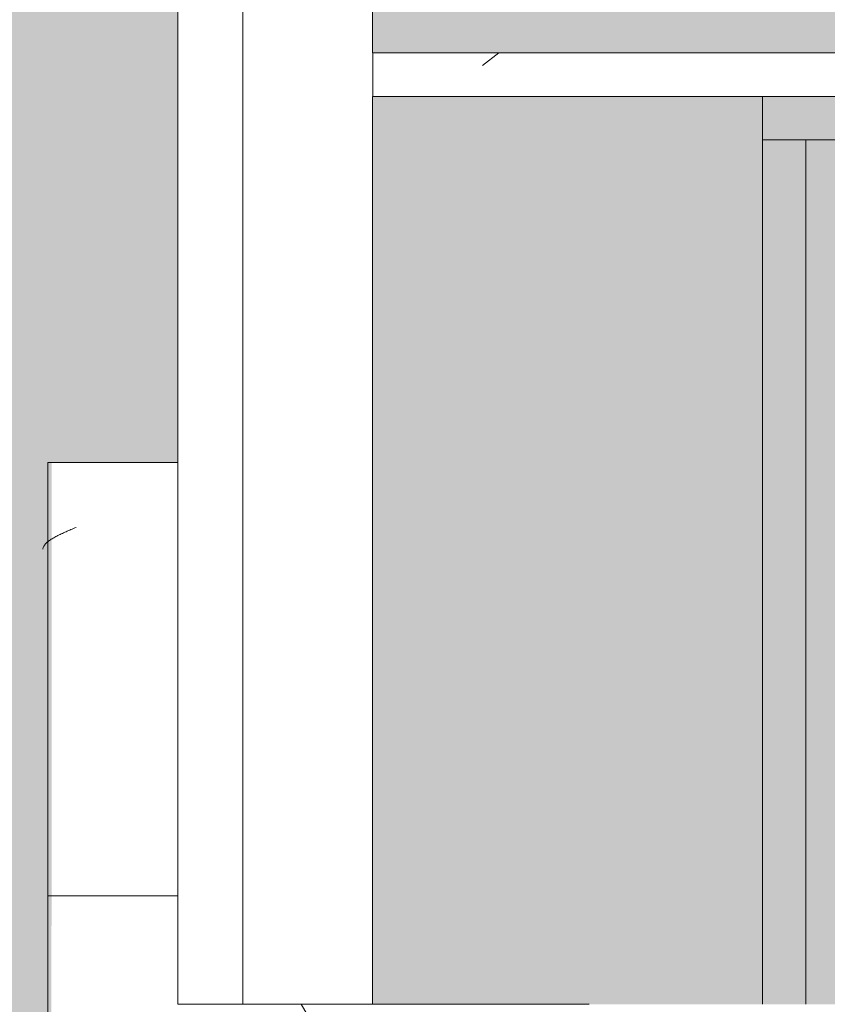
# Model space of a CAD drawing. Header units: millimetres. Extents: x 5980700 to 6194397, y -12939 to 2351883.
# Tile 255 of 587: x 6075602 to 6075788, y -2178 to -1951. Entities that reach past the tile are written whole.
import ezdxf

# ---------------------------------------------------------------- set-up
doc = ezdxf.new("R2010")
doc.units = ezdxf.units.MM
for name, color, linetype, lineweight in [('A-FLOR-PATT', 8, 'Continuous', 18), ('A-GLAZ', 151, 'Continuous', 9), ('A-GLAZ-SILL', 1, 'Continuous', 9), ('A-WALL', 113, 'Continuous', 18), ('A-WALL-PATT', 111, 'Continuous', 25), ('S-COLS', 52, 'Continuous', 9)]:
    doc.layers.add(name, color=color, linetype=linetype, lineweight=lineweight)

# ---------------------------------------------------------------- blocks, each defined once
blk = doc.blocks.new('FP_109-PLANTA DE CAIMENTO DE PISOS - 1 PAV_')
at = {"layer": 'A-GLAZ-SILL', "color": 90, "lineweight": 5}
blk.add_line((1374.999999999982, 107.4999999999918), (1274.999999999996, 107.4999999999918), dxfattribs=at)
at = {"layer": 'A-GLAZ-SILL', "lineweight": 5}
for p, q in [((1355.174598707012, 108.6416587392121), (1355.049924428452, 108.658541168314)), ((1355.29927298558, 108.613548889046), (1355.174598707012, 108.6416587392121)), ((1355.423947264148, 108.5742528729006), (1355.29927298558, 108.613548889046)), ((1355.548621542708, 108.5238283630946), (1355.423947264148, 108.5742528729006)), ((1355.673295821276, 108.4623493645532), (1355.548621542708, 108.5238283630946)), ((1355.797970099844, 108.3899061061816), (1355.673295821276, 108.4623493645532)), ((1355.922644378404, 108.3066049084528), (1355.797970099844, 108.3899061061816)), ((1356.047318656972, 108.2125680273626), (1355.922644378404, 108.3066049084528)), ((1356.171992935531, 108.107933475), (1356.047318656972, 108.2125680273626)), ((1356.296667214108, 107.9928548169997), (1356.171992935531, 108.107933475)), ((1356.421341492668, 107.8675009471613), (1356.296667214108, 107.9928548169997)), ((1356.546015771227, 107.732055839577), (1356.421341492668, 107.8675009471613)), ((1356.670690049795, 107.5867182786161), (1356.546015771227, 107.732055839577)), ((1356.795364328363, 107.4317015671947), (1356.670690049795, 107.5867182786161)), ((1356.920038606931, 107.2672332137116), (1356.795364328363, 107.4317015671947)), ((1357.044712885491, 107.0935545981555), (1356.920038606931, 107.2672332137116)), ((1357.169387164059, 106.9109206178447), (1357.044712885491, 107.0935545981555)), ((1357.294061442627, 106.7195993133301), (1357.169387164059, 106.9109206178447)), ((1357.418735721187, 106.5198714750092), (1357.294061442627, 106.7195993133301)), ((1357.543409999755, 106.3120302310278), (1357.418735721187, 106.5198714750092)), ((1357.668084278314, 106.0963806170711), (1357.543409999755, 106.3120302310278)), ((1357.792758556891, 105.873239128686), (1357.668084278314, 106.0963806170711)), ((1357.917432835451, 105.6429332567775), (1357.792758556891, 105.873239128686)), ((1358.04210711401, 105.4058010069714), (1357.917432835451, 105.6429332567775)), ((1358.166781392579, 105.1621904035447), (1358.04210711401, 105.4058010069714)), ((1358.291455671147, 104.9124589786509), (1358.166781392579, 105.1621904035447)), ((1358.416129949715, 104.656973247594), (1358.291455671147, 104.9124589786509)), ((1358.540804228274, 104.3961081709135), (1358.416129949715, 104.656973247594)), ((1358.665478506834, 104.130246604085), (1358.540804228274, 104.3961081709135)), ((1358.790152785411, 103.8597787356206), (1358.665478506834, 104.130246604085)), ((1358.91482706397, 103.5851015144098), (1358.790152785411, 103.8597787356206)), ((1359.039501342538, 103.3066180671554), (1358.91482706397, 103.5851015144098)), ((1359.164175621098, 103.0247371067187), (1359.039501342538, 103.3066180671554)), ((1359.288849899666, 102.7398723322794), (1359.164175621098, 103.0247371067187)), ((1359.413524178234, 102.4524418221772), (1359.288849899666, 102.7398723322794)), ((1359.538198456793, 102.1628674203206), (1359.413524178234, 102.4524418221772)), ((1359.662872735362, 101.8715741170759), (1359.538198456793, 102.1628674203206)), ((1359.78754701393, 101.5789894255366), (1359.662872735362, 101.8715741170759)), ((1359.912221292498, 101.2855427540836), (1359.78754701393, 101.5789894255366)), ((1360.036895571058, 100.9916647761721), (1359.912221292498, 101.2855427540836))]:
    blk.add_line(p, q, dxfattribs=at)
blk = doc.blocks.new('CC_PEITORIL - PEITORIL-3910250-PLANTA DE CAIMENTO DE PISOS - 1 PAV_')
at = {"layer": 'A-GLAZ-SILL', "lineweight": 5}
h = blk.add_hatch(dxfattribs=at)
h.set_pattern_fill('FP_51', color=256, style=0, pattern_type=2)
h.set_pattern_definition([(270, (3428.341, -16549.116), (101.6, -406.4), [33.528, -271.272, 33.528, -1896.872]), (270, (3428.341, -16549.116), (101.6, -406.4), [-338.328, -271.272, 33.528, -576.072, -1016]), (270, (3428.341, -16549.116), (101.6, -406.4), [-1219.2, 33.528, -271.272, 33.528, -677.672]), (270, (3428.341, -16549.116), (101.6, -406.4), [-1557.528, -169.672, 33.528, -474.472]), (29.99999999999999, (3479.141, -16701.516), (301.1527240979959, 291.1881810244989), [33.528, -271.272, 33.528, -271.272, -1625.6]), (29.99999999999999, (3479.141, -16701.516), (301.1527240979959, 291.1881810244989), [-609.6, 33.528, -576.072, 33.528, -271.272, -711.2]), (29.99999999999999, (3479.141, -16701.516), (301.1527240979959, 291.1881810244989), [-1524, 33.528, -169.672, 33.528, -474.472]), (150, (3682.341, -16752.316), (-402.7527240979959, 115.211818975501), [33.528, -271.272, 33.528, -1896.872]), (150, (3682.341, -16752.316), (-402.7527240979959, 115.211818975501), [-338.328, -271.272, 33.528, -576.072, -1016]), (150, (3682.341, -16752.316), (-402.7527240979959, 115.211818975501), [-1219.2, 33.528, -271.272, 33.528, -677.672]), (150, (3682.341, -16752.316), (-402.7527240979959, 115.211818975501), [-1557.528, -169.672, 33.528, -474.472])])
h.paths.add_polyline_path([(-1374.999999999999, 100.9916647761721), (-1374.999999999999, 77.50636918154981), (-1274.999999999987, 78.14655958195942), (-1274.999999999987, 100.9916647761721), (-1349.999999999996, 100.9916647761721)])
h.paths.add_polyline_path([(1274.999999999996, 77.50636918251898), (1374.999999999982, 77.50636918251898), (1374.999999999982, 100.9916647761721), (1274.999999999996, 100.1295853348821)])
h = blk.add_hatch(dxfattribs=at)
h.set_pattern_fill('FP_52', color=256, style=0, pattern_type=2)
h.set_pattern_definition([(126.87, (5015.840999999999, -17184.116), (3175.008507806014, -4762.494328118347), [793.75, -7143.75]), (116.565, (4539.590999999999, -18136.616), (-1587.499067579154, 1587.501456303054), [1774.879, -1774.879]), (108.435, (3745.841, -18136.616), (-1587.502903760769, 3174.997452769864), [1004.024, -4016.092])])
h.paths.add_polyline_path([(-1374.999999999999, 100.9916647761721), (-1374.999999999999, 77.50636918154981), (-1274.999999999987, 78.14655958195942), (-1274.999999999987, 100.9916647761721), (-1349.999999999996, 100.9916647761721)])
h.paths.add_polyline_path([(1274.999999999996, 77.50636918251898), (1374.999999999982, 77.50636918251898), (1374.999999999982, 100.9916647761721), (1274.999999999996, 100.1295853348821)])
at = {"layer": 'A-GLAZ-SILL', "color": 90, "lineweight": 5}
for p, q in [((1374.999999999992, 107.4999999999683), (1374.999999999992, 100.991664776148)), ((1374.999999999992, 77.50636918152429), (1374.999999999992, 100.9916647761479))]:
    blk.add_line(p, q, dxfattribs=at)
at = {"layer": 'A-GLAZ', "color": 90, "lineweight": 5}
blk.add_blockref('FP_109-PLANTA DE CAIMENTO DE PISOS - 1 PAV_', (0, 0), dxfattribs=at)
blk = doc.blocks.new('FP_214-PLANTA DE CAIMENTO DE PISOS - 1 PAV_')
at = {"layer": 'A-GLAZ-SILL', "color": 90, "lineweight": 5}
blk.add_line((1274.99999999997, 107.4999999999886), (-1275.000000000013, 107.4999999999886), dxfattribs=at)
blk = doc.blocks.new('CC_PEITORIL - PEITORIL-V213-PLANTA DE CAIMENTO DE PISOS - 1 PAV_')
at = {"layer": 'A-GLAZ-SILL', "lineweight": 5}
h = blk.add_hatch(dxfattribs=at)
h.set_pattern_fill('FP_222', color=256, style=0, pattern_type=2)
h.set_pattern_definition([(270, (3428.341, -16549.122), (101.6, -406.4), [33.528, -271.272, 33.528, -1896.872]), (270, (3428.341, -16549.122), (101.6, -406.4), [-338.328, -271.272, 33.528, -576.072, -1016]), (270, (3428.341, -16549.122), (101.6, -406.4), [-1219.2, 33.528, -271.272, 33.528, -677.672]), (270, (3428.341, -16549.122), (101.6, -406.4), [-1557.528, -169.672, 33.528, -474.472]), (29.99999999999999, (3479.141, -16701.522), (301.1527240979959, 291.1881810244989), [33.528, -271.272, 33.528, -271.272, -1625.6]), (29.99999999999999, (3479.141, -16701.522), (301.1527240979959, 291.1881810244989), [-609.6, 33.528, -576.072, 33.528, -271.272, -711.2]), (29.99999999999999, (3479.141, -16701.522), (301.1527240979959, 291.1881810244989), [-1524, 33.528, -169.672, 33.528, -474.472]), (150, (3682.341, -16752.322), (-402.7527240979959, 115.211818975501), [33.528, -271.272, 33.528, -1896.872]), (150, (3682.341, -16752.322), (-402.7527240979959, 115.211818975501), [-338.328, -271.272, 33.528, -576.072, -1016]), (150, (3682.341, -16752.322), (-402.7527240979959, 115.211818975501), [-1219.2, 33.528, -271.272, 33.528, -677.672]), (150, (3682.341, -16752.322), (-402.7527240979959, 115.211818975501), [-1557.528, -169.672, 33.528, -474.472])])
h.paths.add_polyline_path([(-1275.000000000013, 77.50000000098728), (-1250.00000000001, 77.49363081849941), (-1250.00000000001, -17.49999999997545), (1249.999999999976, -17.4999999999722), (1249.999999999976, 77.50000000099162), (1274.99999999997, 77.50000000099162), (1274.99999999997, 100.9916647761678), (-1275.000000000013, 100.9852955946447), (-1275.000000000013, 78.14019040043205)])
h = blk.add_hatch(dxfattribs=at)
h.set_pattern_fill('FP_223', color=256, style=0, pattern_type=2)
h.set_pattern_definition([(126.87, (5015.840999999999, -17184.122), (3175.008507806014, -4762.494328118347), [793.75, -7143.75]), (116.565, (4539.590999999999, -18136.622), (-1587.499067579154, 1587.501456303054), [1774.879, -1774.879]), (108.435, (3745.841, -18136.622), (-1587.502903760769, 3174.997452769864), [1004.024, -4016.092])])
h.paths.add_polyline_path([(-1275.000000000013, 77.50000000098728), (-1250.00000000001, 77.49363081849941), (-1250.00000000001, -17.49999999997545), (1249.999999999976, -17.4999999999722), (1249.999999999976, 77.50000000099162), (1274.99999999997, 77.50000000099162), (1274.99999999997, 100.9916647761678), (-1275.000000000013, 100.9852955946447), (-1275.000000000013, 78.14019040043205)])
at = {"layer": 'A-GLAZ-SILL', "color": 90, "lineweight": 5}
for p, q in [((1274.999999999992, 107.4999999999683), (1274.999999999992, 100.991664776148)), ((1274.999999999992, 77.50000000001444), (1274.999999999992, 100.9916647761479))]:
    blk.add_line(p, q, dxfattribs=at)
at = {"layer": 'A-GLAZ', "color": 90, "lineweight": 5}
blk.add_blockref('FP_214-PLANTA DE CAIMENTO DE PISOS - 1 PAV_', (0, 0), dxfattribs=at)
blk = doc.blocks.new('_ARQPWR_Pilar perfil I - _TP01-4283042-PLANTA DE CAIMENTO DE PISOS - 1 PAV_')
at = {"layer": 'S-COLS', "lineweight": 5}
blk.add_hatch(color=256, dxfattribs=at).paths.add_polyline_path([(107.5018174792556, -122.999999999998), (127.9999999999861, -122.999999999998), (127.9999999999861, -112.2999999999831), (16.05000000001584, -112.2999999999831), (8.483957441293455, -109.1660425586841), (5.34999999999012, -101.5999999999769), (5.34999999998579, 101.6000000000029), (8.483957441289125, 109.1660425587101), (16.04999999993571, 112.3000000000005), (127.9999999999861, 112.3000000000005), (127.9999999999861, 123.0000000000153), (-128.0000000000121, 122.1136975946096), (-128.0000000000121, 112.3000000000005), (-16.05000000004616, 112.3000000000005), (-8.483957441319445, 109.1660425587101), (-5.350000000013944, 101.6000000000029), (-5.898568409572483, -102.9243612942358), (-9.99818252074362, -109.7932551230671), (-16.05000000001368, -112.2999999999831), (-128.0000000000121, -112.3567314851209), (-127.9963650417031, -122.999999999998), (106.4302653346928, -122.999999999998)])
at = {"layer": 'S-COLS', "color": 90, "lineweight": 5}
for p, q in [((-128.0000000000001, -112.3), (-128.0000000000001, -123)), ((-128.0000000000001, -123), (127.9999999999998, -123))]:
    blk.add_line(p, q, dxfattribs=at)
blk = doc.blocks.new('FX-PNC-PILAR-TP3 - FX-PNC-PILAR-TP01-4319920-PLANTA DE CAIMENTO DE PISOS - 1 PAV_')
at = {"layer": 'A-WALL-PATT', "lineweight": 5}
h = blk.add_hatch(dxfattribs=at)
h.set_pattern_fill('FP_108', color=135, style=0, pattern_type=2)
h.set_pattern_definition([(49.99999999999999, (2e-05, -3e-05), (364.3679291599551, -31.87829433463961), [38.1, -419.1]), (355, (2e-05, -3e-05), (-70.48585119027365, 382.1133031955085), [30.48, -335.28]), (100.451, (30.364, -2.657), (293.8850033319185, 350.2333756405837), [32.38, -356.18]), (46.184, (2e-05, 101.6), (542.1584806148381, -84.08582678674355), [57.15, -628.65]), (96.636, (45.18, 94.59299999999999), (474.8048986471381, 494.8554198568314), [48.57, -534.27]), (351.184, (2e-05, 101.6), (474.8101998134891, 494.8500824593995), [45.72, -502.92]), (21, (50.8, 76.2), (303.2284677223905, -204.530461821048), [38.1, -419.1]), (326, (50.8, 76.2), (123.6038908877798, 368.3760440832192), [30.48, -335.28]), (71.45100000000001, (76.069, 59.15600000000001), (426.8341253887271, 163.8427355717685), [32.38, -356.18]), (37.50000000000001, (2e-05, -3e-05), (6.176645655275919, 169.1101515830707), [16.764, -314.452, 16.764, -323.596, -336.55]), (37.50000000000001, (2e-05, -3e-05), (6.176645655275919, 169.1101515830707), [-671.576, 16.764, -319.786]), (7.499999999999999, (2e-05, -3e-05), (133.63887623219, 200.3614940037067), [16.764, -177.292, 16.764, -306.832, -128.27]), (7.499999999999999, (2e-05, -3e-05), (133.63887623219, 200.3614940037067), [-517.6519999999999, 16.764, -111.506]), (327.5, (-113.284, -3e-05), (271.1818188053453, -11.45836264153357), [16.764, -110.236, 16.764, -379.476, -525.78]), (327.5, (-113.284, -3e-05), (271.1818188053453, -11.45836264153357), [-523.24, 16.764, -509.016]), (317.5, (-164.084, -3e-05), (296.2585102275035, 50.85284694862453), [16.764, -148.336, 16.764, -246.38, -373.38]), (317.5, (-164.084, -3e-05), (296.2585102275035, 50.85284694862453), [-428.244, 16.764, -356.616])])
h.paths.add_polyline_path([(-16471.61587018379, -1968.841821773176), (-16315.61664668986, -1968.841821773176), (-16315.61664668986, -1702.841821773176), (-16581.61301173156, -1702.914335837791), (-16581.61301173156, -1712.841821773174), (-16325.61664668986, -1712.841821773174), (-16325.61664668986, -1723.541821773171), (-16437.5666466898, -1723.541821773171), (-16445.13268924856, -1726.675779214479), (-16448.26664668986, -1734.241821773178), (-16448.26664668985, -1937.441821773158), (-16445.13268924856, -1945.007864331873), (-16437.56664668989, -1948.141821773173), (-16325.61664668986, -1948.141821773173), (-16325.61664668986, -1958.841821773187), (-16581.61301173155, -1958.84182177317), (-16581.60438777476, -1968.841821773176), (-16471.62223936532, -1968.841821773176)])
h.paths.add_polyline_path([(-16581.61301173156, -1948.141821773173), (-16469.66044142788, -1948.139251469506), (-16462.10060413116, -1945.007864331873), (-16458.96664668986, -1937.438202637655), (-16459.61571052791, -1732.674843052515), (-16462.10060413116, -1726.675779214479), (-16471.62223936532, -1723.541821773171), (-16581.61301173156, -1723.541821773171), (-16581.61301173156, -1937.441821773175)])
at = {"layer": 'A-WALL', "color": 250, "lineweight": 5}
for p, q in [((-16581.61301173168, -1958.84182177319), (-16581.61301173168, -1968.841821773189)), ((-16581.61301173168, -1968.841821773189), (-16491.62223936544, -1968.841821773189)), ((-16491.62223936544, -1968.841821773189), (-16471.62223936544, -1968.841821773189))]:
    blk.add_line(p, q, dxfattribs=at)
blk = doc.blocks.new('BE-PMSa-MOD-ARQ-CONEXAODOFUTURO-EX-000-R_rvt-2-PLANTA DE CAIMENTO DE PISOS - 1 PAV_')
at = {"layer": 'A-FLOR-PATT', "lineweight": 5}
h = blk.add_hatch(dxfattribs=at)
h.set_pattern_fill('FP_2', color=135, style=0, pattern_type=2)
h.set_pattern_definition([(0, (0, 0), (812.8, 203.2), [33.528, -576.072, 33.528, -576.072, -3251.2]), (0, (0, 0), (812.8, 203.2), [-1219.2, 33.528, -1185.672, 33.528, -576.072, -1422.4]), (0, (0, 0), (812.8, 203.2), [-3048, 33.528, -372.872, 33.528, -982.472]), (120, (304.8, 101.6), (-582.3763620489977, 602.3054481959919), [33.52799999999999, -576.0719999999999, 33.52799999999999, -576.0719999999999, -3251.199999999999]), (120, (304.8, 101.6), (-582.3763620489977, 602.3054481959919), [-1219.2, 33.52799999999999, -1185.672, 33.52799999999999, -576.0719999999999, -1422.4]), (120, (304.8, 101.6), (-582.3763620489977, 602.3054481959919), [-3048, 33.52799999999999, -372.8719999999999, 33.52799999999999, -982.4719999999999]), (240, (406.4, 508), (-230.4236379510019, -805.5054481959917), [33.528, -576.072, 33.528, -576.072, -3251.2]), (240, (406.4, 508), (-230.4236379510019, -805.5054481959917), [-1219.2, 33.528, -1185.672, 33.528, -576.072, -1422.4]), (240, (406.4, 508), (-230.4236379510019, -805.5054481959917), [-3048, 33.528, -372.872, 33.528, -982.472])])
h.paths.add_polyline_path([(-15966.85299915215, 4711.136803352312), (-15966.79158577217, 4712.906868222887), (-15965.57572207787, 4712.3617231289)])
h.paths.add_polyline_path([(3731.201831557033, -10125.84100563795), (14705.38782324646, -10125.84100563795), (14705.38782324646, -9779.8857164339), (14699.38782324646, -9779.8857164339), (14699.38782324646, -9763.237570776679), (14681.68558745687, -9763.757413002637), (14670.96395493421, -9768.482704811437), (14665.88782324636, -9782.570563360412), (14665.88782324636, -9856.278958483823), (14670.73620676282, -9865.068167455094), (14677.45883342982, -9868.493127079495), (14678.38782324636, -9869.242380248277), (14678.38782324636, -9881.040871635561), (14674.14369136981, -9882.10035906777), (14663.09686027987, -9878.012306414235), (14654.32815878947, -9868.57707781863), (14652.0250349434, -9859.981702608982), (14651.89263271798, -9855.737570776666), (14650.88782324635, -9855.737570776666), (14651.89263271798, -9780.737570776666), (14653.73085252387, -9770.127241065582), (14656.87805812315, -9762.851510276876), (14667.13782324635, -9752.591745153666), (14683.38782324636, -9748.237570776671), (14699.38782324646, -9748.237570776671), (14699.38782324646, -9731.58942511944), (14705.38782324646, -9731.58942511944), (14705.38782324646, -9705.737570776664), (14755.38782324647, -9705.737570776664), (14755.38782324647, -9754.737570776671), (14795.38782324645, -9754.737570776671), (14796.02424042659, -9756.737570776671), (14812.38782324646, -9756.737570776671), (14811.36426821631, -9815.737570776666), (14810.34779546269, -9815.737570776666), (14811.47778338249, -9818.1719714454), (14811.43015556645, -9819.291362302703), (14811.44856252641, -9820.918341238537), (14827.38782324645, -9827.197475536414), (14827.38782324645, -10125.84100563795), (21231.38515489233, -10125.84100563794), (21231.38515489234, 5919.158994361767), (12003.88515489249, 5918.472013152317), (12003.8851548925, 5447.158205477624), (12268.88333741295, 5447.158205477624), (12268.88333741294, 4674.158994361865), (15653.88333741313, 4674.158994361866), (15653.88333741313, 5447.158205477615), (15923.88333741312, 5447.158205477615), (15923.88333741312, 4674.158994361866), (19560.40988707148, 4674.158994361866), (19559.83290347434, 4677.196584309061), (19558.62046790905, 4677.180784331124), (19558.93691090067, 4681.184361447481), (19560.40988707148, 4681.202554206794), (19559.83416624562, 4682.57353656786), (19558.03876213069, 4682.57353656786), (19558.93691090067, 4695.251249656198), (19588.00988707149, 4695.197383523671), (19586.88286324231, 4682.548897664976), (19585.40988707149, 4682.548897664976), (19585.98560789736, 4681.195050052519), (19587.19930623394, 4681.15368493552), (19586.88286324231, 4677.184908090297), (19585.41064974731, 4677.065937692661), (19585.98560789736, 4674.158994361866), (19999.38682609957, 4674.158994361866), (19999.38682609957, 5447.158205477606), (20269.38682609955, 5447.158205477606), (20269.38682609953, 4280.731645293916), (20299.38682609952, 4280.731645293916), (20298.51487451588, 1530.731645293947), (20269.38682609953, 1530.731645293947), (20269.38682609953, 1143.558994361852), (20299.38682609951, 1143.558994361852), (20298.51487451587, -1606.441005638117), (20269.38682609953, -1606.441005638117), (20269.38682609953, -2040.191005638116), (20299.38682609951, -2040.191005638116), (20298.51487451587, -4790.191005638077), (20269.38682609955, -4790.191005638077), (20269.38682609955, -5273.941005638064), (20299.38682609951, -5273.941005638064), (20298.51487451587, -8023.941005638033), (20269.38682609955, -8023.941005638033), (20269.38682609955, -9308.841005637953), (19999.38682609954, -9308.841005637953), (19999.38682609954, -8513.84179452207), (19913.3833374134, -8513.84179452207), (19913.3833374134, -8347.825683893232), (19635.38599049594, -8347.979428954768), (19635.38599049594, -8377.825683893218), (16285.38599049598, -8376.953732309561), (16285.38599049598, -8347.825683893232), (15971.88333741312, -8347.979428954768), (15971.88333741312, -8513.841794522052), (15921.38515489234, -8513.841794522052), (15921.38515489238, -9312.594001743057), (15651.38515489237, -9312.594001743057), (15651.38515489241, -8513.841794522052), (15603.38515489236, -8513.841794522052), (15603.38515489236, -8377.825683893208), (12316.88333741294, -8377.825683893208), (12316.88333741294, -8513.841794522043), (12293.88333741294, -8513.841794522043), (12293.88333741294, -9312.594001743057), (11998.88333741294, -9312.594001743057), (11998.88333741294, -8513.841794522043), (11950.88333741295, -8513.841794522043), (11950.88333741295, -8347.825683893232), (11867.63333741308, -8347.979428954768), (11867.63333741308, -8377.82568389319), (8517.633337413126, -8376.953732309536), (8517.633337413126, -8347.825683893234), (8434.383337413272, -8347.97942895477), (8434.383337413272, -8513.841794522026), (8386.383337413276, -8513.841794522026), (8386.383337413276, -9312.594001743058), (8116.383337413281, -9312.594001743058), (8116.383337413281, -9125.841005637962), (2121.38333741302, -9125.841005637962), (2121.38333741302, -9312.594001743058), (1851.383337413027, -9312.594001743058), (1851.383337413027, -9125.841005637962), (-4143.616662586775, -9125.841005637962), (-4143.616662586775, -9312.594001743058), (-4413.616662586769, -9312.594001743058), (-4413.616662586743, -8513.841794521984), (-4461.61666258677, -8513.841794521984), (-4461.61666258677, -8347.825683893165), (-4547.366662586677, -8347.97942895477), (-4547.366662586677, -8377.82568389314), (-7897.366662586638, -8376.953732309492), (-7897.366662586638, -8347.825683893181), (-7983.116662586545, -8347.97942895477), (-7983.116662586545, -8513.841794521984), (-8031.114845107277, -8513.841794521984), (-8031.11484510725, -9308.841005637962), (-8301.11484510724, -9308.841005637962), (-8301.114845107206, -8513.841794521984), (-8349.116662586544, -8513.841794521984), (-8349.116662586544, -8347.825683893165), (-8354.864845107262, -8347.97942895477), (-8354.864845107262, -8377.825683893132), (-11704.86484510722, -8376.953732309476), (-11705.67059857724, -8347.825683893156), (-11710.61666258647, -8347.97942895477), (-11710.61666258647, -8513.841794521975), (-11758.61484510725, -8513.841794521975), (-11758.61484510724, -9308.841005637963), (-12028.61484510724, -9308.841005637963), (-12028.61484510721, -8513.841794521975), (-12076.61666258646, -8513.841794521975), (-12076.61666258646, -8347.82568389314), (-12498.61666258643, -8347.97942895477), (-12498.61666258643, -8377.825683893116), (-15848.61666258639, -8376.953732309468), (-15848.61666258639, -8347.82568389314), (-16270.61666258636, -8347.97942895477), (-16270.61666258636, -8513.841794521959), (-16356.61588608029, -8513.841794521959), (-16356.61588608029, -9308.841005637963), (-16626.61588608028, -9308.841005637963), (-16626.62225526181, -7987.079408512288), (-16656.61588608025, -7987.079408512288), (-16655.7439344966, -5237.07940851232), (-16626.62225526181, -5237.07940851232), (-16626.62225526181, -4803.34100563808), (-16656.61588608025, -4803.34100563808), (-16655.7439344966, -2053.341005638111), (-16626.62225526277, -2053.341005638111), (-16626.62225526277, -1620.841794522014), (-16656.61588608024, -1620.841794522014), (-16655.74393449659, 1129.158205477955), (-16626.62225526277, 1129.158205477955), (-16626.62225526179, 1534.1582054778), (-16656.61588608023, 1534.1582054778), (-16655.75030367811, 4291.658994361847), (-16626.62225526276, 4291.658994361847), (-16626.61588608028, 5479.158994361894), (-16356.61588608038, 5479.158994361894), (-16356.61588608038, 4674.158994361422), (-15971.4658517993, 4674.158994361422), (-15969.32193463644, 4707.054996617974), (-15967.78963012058, 4710.307043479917), (-15962.27373900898, 4714.058684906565), (-15960.94760521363, 4714.652107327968), (-15959.84645306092, 4714.71907505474), (-15959.84645306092, 4715.8252811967), (-15957.766248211, 4715.335026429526), (-15956.67909179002, 4714.508980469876), (-15954.53101014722, 4715.146843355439), (-15948.69801778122, 4712.361723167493), (-15947.69218614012, 4710.313634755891), (-15946.34526303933, 4708.984911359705), (-15944.33196142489, 4698.966261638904), (-15943.76299404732, 4697.905132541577), (-15944.00738434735, 4674.158994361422), (-12028.61666258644, 4674.158994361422), (-12028.6166625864, 5447.158205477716), (-11733.61666258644, 5446.941285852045), (-11733.61666258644, 4674.158994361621), (-8301.114845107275, 4674.158994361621), (-8301.114845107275, 5447.158205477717), (-8031.114845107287, 5447.158205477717), (-8031.114845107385, 5919.158994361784), (-17588.61484510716, 5919.158994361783), (-17588.61484510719, -10125.84100563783), (1375.719287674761, -10125.84100563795)])
h.paths.add_polyline_path([(14665.67045985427, -9780.737570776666), (14665.63226694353, -9779.779781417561), (14665.63226694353, -9780.737570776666)])
h.paths.add_polyline_path([(-16089.65907882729, -8758.105317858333), (-16115.54098333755, -8754.697900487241), (-16139.6590788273, -8744.707858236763), (-16160.36975694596, -8728.81599597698), (-16176.26161920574, -8708.105317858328), (-16186.2516614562, -8683.987222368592), (-16189.65907882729, -8658.105317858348), (-16186.2516614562, -8632.223413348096), (-16176.26161920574, -8608.105317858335), (-16160.36975694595, -8587.394639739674), (-16139.65907882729, -8571.502777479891), (-16115.54098333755, -8561.512735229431), (-16089.65907882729, -8558.105317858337), (-16063.77717431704, -8561.512735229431), (-16039.65907882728, -8571.5027774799), (-16018.94840070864, -8587.394639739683), (-16003.05653844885, -8608.105317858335), (-15993.06649619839, -8632.22341334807), (-15989.6590788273, -8658.105317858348), (-15993.06649619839, -8683.987222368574), (-16003.05653844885, -8708.105317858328), (-16021.19134126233, -8730.537064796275), (-16039.65907882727, -8744.707858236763), (-16063.77717431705, -8754.697900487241)])
h.paths.add_polyline_path([(19732.71217533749, -8754.66845021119), (19706.83027082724, -8751.260990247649), (19682.71217533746, -8741.270823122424), (19660.00862136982, -8722.781563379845), (19646.10963495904, -8704.667825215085), (19636.1195927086, -8680.549428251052), (19632.71217533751, -8648.66439434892), (19632.71217533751, -8622.782813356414), (19636.1195927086, -8596.9012323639), (19646.10963495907, -8572.783438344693), (19662.00149721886, -8552.073019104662), (19682.71217533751, -8536.181355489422), (19706.83027082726, -8526.191438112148), (19732.7121753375, -8522.784063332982), (19758.59407984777, -8526.191438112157), (19782.71217533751, -8536.181355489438), (19803.42285345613, -8552.073019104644), (19819.31471571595, -8572.783438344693), (19829.30475796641, -8596.901232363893), (19832.7121753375, -8628.390346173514), (19832.7121753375, -8654.667200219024), (19827.88084468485, -8683.987101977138), (19816.67739151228, -8708.104895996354), (19803.42285345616, -8725.378762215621), (19782.71217533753, -8741.270823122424), (19758.59407984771, -8751.260990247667)])
h.paths.add_polyline_path([(15648.38515489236, -8468.841794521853), (15650.88333741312, -8468.841794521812), (15650.88333741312, -8347.825683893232), (15648.38515489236, -8347.979428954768)])
h.paths.add_polyline_path([(19588.84766320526, 4677.140991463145), (19587.19930623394, 4677.180784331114), (19588.17837096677, 4681.15368493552)])
h.paths.add_polyline_path([(19556.97211093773, 4677.140991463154), (19558.32440709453, 4678.382155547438), (19558.03965555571, 4677.166762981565), (19557.10244703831, 4677.144137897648)])
h.paths.add_polyline_path([(19572.90988707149, 4728.142336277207), (19572.90988707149, 4726.742336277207), (19573.4626323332, 4727.745209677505)])
h.paths.add_polyline_path([(19575.73176932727, 4695.639950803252), (19572.5677829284, 4696.432937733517), (19568.91630770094, 4696.431447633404), (19559.3482884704, 4696.333664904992), (19559.34828847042, 4718.022372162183), (19562.4254587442, 4722.467653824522), (19569.27606767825, 4726.263934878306), (19567.2700120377, 4727.14852244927), (19574.67880208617, 4727.830632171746), (19576.14512513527, 4726.470898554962), (19576.81805465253, 4726.227816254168), (19583.58719946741, 4722.319648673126), (19587.49536704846, 4715.550503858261), (19587.49536704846, 4707.734168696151), (19586.28070679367, 4704.092336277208), (19585.91122027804, 4696.34719023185), (19576.14512513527, 4695.960088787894)])
h.paths.add_polyline_path([(-15957.766248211, 4718.652107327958), (-15954.53101014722, 4716.980669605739), (-15955.18379838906, 4716.796714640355)])
h.paths.add_polyline_path([(-15960.34869803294, 4716.796714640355), (-15961.00148627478, 4718.082019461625), (-15959.74034676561, 4717.233792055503), (-15960.09391064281, 4716.979769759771)])
h.paths.add_polyline_path([(19732.71217533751, 4730.240264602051), (19706.83027082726, 4733.647681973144), (19682.7121753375, 4743.637724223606), (19662.00149721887, 4759.529586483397), (19646.10963495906, 4780.240264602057), (19636.1195927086, 4804.358360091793), (19632.71217533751, 4830.240264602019), (19636.1195927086, 4856.122169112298), (19646.10963495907, 4880.24026460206), (19662.00149721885, 4900.950942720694), (19682.7121753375, 4916.842804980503), (19706.83027082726, 4926.832847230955), (19732.71217533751, 4930.240264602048), (19758.59407984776, 4926.832847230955), (19782.71217533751, 4916.842804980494), (19803.42285345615, 4900.950942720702), (19819.31471571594, 4880.24026460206), (19829.30475796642, 4856.122169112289), (19832.7121753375, 4830.240264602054), (19829.30475796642, 4804.358360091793), (19819.31471571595, 4780.24026460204), (19803.42285345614, 4759.529586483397), (19782.71217533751, 4743.637724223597), (19758.59407984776, 4733.647681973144)])
h.paths.add_polyline_path([(-16089.65907882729, 4736.408178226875), (-16115.54098333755, 4739.815595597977), (-16139.65907882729, 4749.80563784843), (-16160.36975694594, 4765.697500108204), (-16176.26161920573, 4786.408178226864), (-16186.2516614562, 4810.526273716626), (-16189.65907882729, 4836.408178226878), (-16186.2516614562, 4862.29008273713), (-16176.26161920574, 4886.408178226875), (-16160.36975694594, 4907.118856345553), (-16139.65907882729, 4923.010718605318), (-16115.54098333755, 4933.000760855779), (-16089.65907882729, 4936.408178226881), (-16063.77717431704, 4933.000760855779), (-16039.65907882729, 4923.01071860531), (-16018.9484007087, 4907.118856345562), (-16003.05653844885, 4886.408178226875), (-15993.06649619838, 4862.29008273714), (-15989.6590788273, 4836.408178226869), (-15993.06649619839, 4810.526273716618), (-16003.05653844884, 4786.408178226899), (-16018.94840070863, 4765.69750010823), (-16039.65907882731, 4749.80563784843), (-16063.77717431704, 4739.815595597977)])
at = {"layer": 'A-WALL'}
blk.add_hatch(color=253, dxfattribs=at).paths.add_polyline_path([(-16491.6222552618, -1978.841794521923), (-16315.61666258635, -1978.841794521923), (-16315.61666258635, -1968.841794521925), (-16491.6222552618, -1968.841794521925)])
at = {"layer": 'A-WALL', "lineweight": 5}
h = blk.add_hatch(color=9, dxfattribs=at)
h.paths.add_polyline_path([(-16481.62225526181, -4873.841794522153), (-16481.62225526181, -4678.341005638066), (-16491.62225526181, -4678.341005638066), (-16491.61588608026, -4873.841086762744)])
h.paths.add_polyline_path([(-16481.6222552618, -2178.34100563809), (-16481.62225526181, -1978.841794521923), (-16491.6222552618, -1978.841794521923), (-16491.61588608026, -2178.34100563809)])
at = {"layer": 'A-WALL'}
h = blk.add_hatch(color=10, dxfattribs=at)
h.paths.add_polyline_path([(-16471.62225526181, -4873.841794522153), (-16471.6222552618, -4678.341005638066), (-16481.62225526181, -4678.341005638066), (-16481.61588608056, -4873.841794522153)])
h.paths.add_polyline_path([(-16481.6222552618, -2178.34100563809), (-16471.6222552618, -2178.34100563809), (-16471.62225526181, -1978.841794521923), (-16481.62225526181, -1978.841794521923), (-16481.6222552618, -2138.84179452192)])
at = {"layer": 'A-WALL-PATT', "lineweight": 5}
h = blk.add_hatch(dxfattribs=at)
h.set_pattern_fill('FP_9', color=135, style=0, pattern_type=2)
h.set_pattern_definition([(49.99999999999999, (0, 0), (728.73650110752, -63.75582262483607), [76.2, -838.2]), (355, (0, 0), (-140.9716152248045, 764.2276025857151), [60.96, -670.56]), (100.451, (60.728, -5.313), (587.770006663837, 700.4667512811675), [64.76, -712.36]), (46.184, (0, 203.2), (1084.316239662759, -168.1709612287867), [114.3, -1257.3]), (96.636, (90.36, 189.186), (949.6099128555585, 989.7098464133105), [97.14, -1068.54]), (351.184, (0, 203.2), (949.620552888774, 989.7011531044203), [91.44, -1005.84]), (21, (101.6, 152.4), (606.4578690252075, -409.0605652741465), [76.2, -838.2]), (326, (101.6, 152.4), (247.208340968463, 736.752917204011), [60.96, -670.56]), (71.45100000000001, (152.138, 118.312), (853.6682507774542, 327.6854711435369), [64.76, -712.36]), (37.50000000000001, (0, 0), (12.35469342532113, 338.2201185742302), [33.528, -628.904, 33.528, -647.192, -673.1]), (37.50000000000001, (0, 0), (12.35469342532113, 338.2201185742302), [-1343.152, 33.528, -639.572]), (7.499999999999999, (0, 0), (267.2788744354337, 400.7221270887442), [33.528, -354.584, 33.528, -613.664, -256.54]), (7.499999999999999, (0, 0), (267.2788744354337, 400.7221270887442), [-1035.304, 33.528, -223.012]), (327.5, (-226.568, 0), (542.363331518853, -22.91534459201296), [33.528, -220.472, 33.528, -758.952, -1051.56]), (327.5, (-226.568, 0), (542.363331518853, -22.91534459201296), [-1046.48, 33.528, -1018.032]), (317.5, (-328.168, 0), (592.5169587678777, 101.7071067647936), [33.528, -296.672, 33.528, -492.76, -746.76]), (317.5, (-328.168, 0), (592.5169587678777, 101.7071067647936), [-856.488, 33.528, -713.232])])
h.paths.add_polyline_path([(-16611.6222552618, -5055.325683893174), (-16611.6222552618, -4678.341005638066), (-16626.62225526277, -4678.341005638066), (-16626.61588608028, -5055.325683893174), (-16623.02244780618, -5055.325683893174)])
h.paths.add_polyline_path([(-16626.62225526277, -2178.34100563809), (-16611.6222552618, -2178.34100563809), (-16611.6222552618, -1815.325683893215), (-16626.6222552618, -1815.325683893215), (-16626.62225526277, -2153.341005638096)])
h = blk.add_hatch(color=57, dxfattribs=at)
h.paths.add_polyline_path([(-16579.75468573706, -4883.841794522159), (-16491.62225526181, -4883.841794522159), (-16491.62225526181, -4678.341005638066), (-16581.62225526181, -4678.341005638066), (-16581.61302762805, -4883.841794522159)])
h.paths.add_polyline_path([(-16531.6222552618, -2178.34100563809), (-16491.6222552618, -2178.34100563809), (-16491.6222552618, -1968.841794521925), (-16581.6222552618, -1968.841794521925), (-16581.6222552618, -2178.34100563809)])
at = {"layer": 'A-WALL', "color": 130, "lineweight": 9}
for p, q in [((-16626.62225526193, -1815.325683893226), (-16626.62225526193, -2178.341005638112)), ((-16626.62225526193, -2178.341005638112), (-16531.62225526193, -2178.341005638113))]:
    blk.add_line(p, q, dxfattribs=at)
at = {"layer": 'A-WALL', "color": 90, "lineweight": 5}
for p, q in [((-16611.62225526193, -1815.325683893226), (-16611.62225526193, -2178.341005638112)), ((-16581.62225526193, -1968.841794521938), (-16581.62225526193, -2178.341005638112)), ((-16491.62225526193, -1978.841794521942), (-16491.62225526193, -1968.841794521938)), ((-16491.62225526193, -1978.841794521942), (-16491.62225526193, -1968.841794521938)), ((-16491.62225526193, -1978.841794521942), (-16481.62225526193, -1978.841794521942)), ((-16491.62225526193, -1978.841794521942), (-16491.62225526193, -2178.341005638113)), ((-16481.62225526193, -1978.841794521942), (-16471.62225526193, -1978.841794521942)), ((-16481.62225526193, -1978.841794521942), (-16481.62225526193, -2178.341005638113))]:
    blk.add_line(p, q, dxfattribs=at)
at = {"layer": 'A-WALL', "color": 250, "lineweight": 5}
for p, q in [((-16581.61302762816, -1968.841794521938), (-16581.61302762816, -1958.841794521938)), ((-16491.62225526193, -1968.841794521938), (-16581.61302762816, -1968.841794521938))]:
    blk.add_line(p, q, dxfattribs=at)
at = {"layer": 'A-GLAZ', "color": 250, "lineweight": 5, "rotation": 89.99999999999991}
for name, p in [('CC_PEITORIL - PEITORIL-3910250-PLANTA DE CAIMENTO DE PISOS - 1 PAV_', (-16549.1158860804, -3428.341005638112)), ('CC_PEITORIL - PEITORIL-V213-PLANTA DE CAIMENTO DE PISOS - 1 PAV_', (-16549.12225526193, -3428.341005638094))]:
    blk.add_blockref(name, p, dxfattribs=at)
at = {"layer": 'A-WALL', "color": 250, "lineweight": 5}
blk.add_blockref('FX-PNC-PILAR-TP3 - FX-PNC-PILAR-TP01-4319920-PLANTA DE CAIMENTO DE PISOS - 1 PAV_', (-1.589655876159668e-05, 2.72512435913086e-05), dxfattribs=at)
at = {"layer": 'S-COLS', "color": 250, "lineweight": 5}
blk.add_blockref('_ARQPWR_Pilar perfil I - _TP01-4283042-PLANTA DE CAIMENTO DE PISOS - 1 PAV_', (-16453.61666258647, -1835.84179452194), dxfattribs=at)

msp = doc.modelspace()

# ---------------------------------------------------------------- block references
at = {"color": 50, "lineweight": 5}
msp.add_blockref('BE-PMSa-MOD-ARQ-CONEXAODOFUTURO-EX-000-R_rvt-2-PLANTA DE CAIMENTO DE PISOS - 1 PAV_', (6092264.959189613, 0), dxfattribs=at)

doc.saveas('drawing.dxf')
